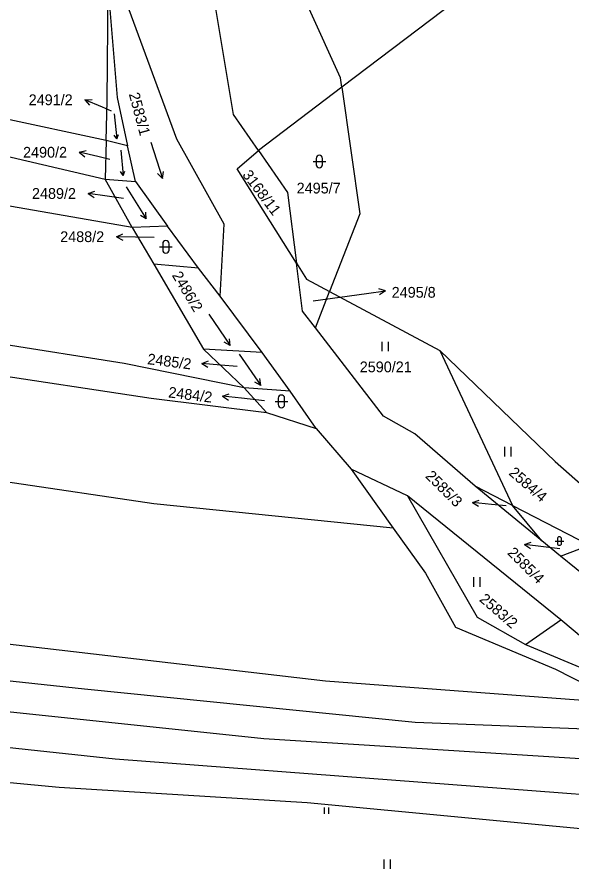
# Model space of a CAD drawing. Extents: x -755528 to -748832, y -1118122 to -1111095.
# Drawn here: x -754144.3 to -754056.6, y -1115320.1 to -1115185.5 of the extents above; entities that cross this region are included whole.
import ezdxf

# ---------------------------------------------------------------- set-up
doc = ezdxf.new("R2010")
doc.units = 0
for name, color, linetype in [('DZ_DO_PUPFL', 7, 'Continuous'), ('DZ_NAD_ZPF', 7, 'Continuous'), ('legenda barvy', 7, 'Continuous'), ('TZ_UMVŽST', 7, 'Continuous')]:
    doc.layers.add(name, color=color, linetype=linetype)

msp = doc.modelspace()

# ---------------------------------------------------------------- linework, layer by layer
at = {"layer": 'DZ_NAD_ZPF'}
for p, q in [((-754092.93, -1115196.59), (-754106.11, -1115206.6)), ((-754130.19, -1115205.02), (-754130.35, -1115211.11)), ((-754126.81, -1115205.82), (-754130.19, -1115205.02)), ((-754125.57, -1115211.46), (-754126.81, -1115205.82)), ((-754126.07, -1115218.74), (-754130.35, -1115211.11)), ((-754130.35, -1115211.11), (-754125.57, -1115211.46)), ((-754125.57, -1115211.46), (-754120.51, -1115218.52)), ((-754120.51, -1115218.52), (-754126.07, -1115218.74)), ((-754115.59, -1115225.17), (-754120.51, -1115218.52)), ((-754126.07, -1115218.74), (-754122.65, -1115224.53)), ((-754115.59, -1115225.17), (-754122.65, -1115224.53)), ((-754122.65, -1115224.53), (-754114.79, -1115237.99)), ((-754112.2, -1115229.62), (-754115.59, -1115225.17)), ((-754097.09, -1115234.58), (-754094.87, -1115228.87)), ((-754094.87, -1115228.87), (-754077.45, -1115238.2)), ((-754105.51, -1115238.5), (-754112.2, -1115229.62)), ((-754105.51, -1115238.5), (-754114.79, -1115237.99)), ((-754114.79, -1115237.99), (-754108.38, -1115244.07)), ((-754101.09, -1115244.61), (-754105.51, -1115238.5)), ((-754077.45, -1115238.2), (-754065.96, -1115262.66)), ((-754101.09, -1115244.61), (-754108.38, -1115244.07)), ((-754108.38, -1115244.07), (-754104.84, -1115247.96)), ((-754096.98, -1115250.48), (-754101.09, -1115244.61)), ((-754104.84, -1115247.96), (-754096.98, -1115250.48)), ((-754096.98, -1115250.48), (-754091.44, -1115256.94)), ((-754082.55, -1115261.16), (-754091.44, -1115256.94)), ((-754091.44, -1115256.94), (-754084.81, -1115266.24)), ((-754061.31, -1115268.25), (-754071.85, -1115259.61)), ((-754065.96, -1115262.66), (-754071.85, -1115259.61)), ((-754058.31, -1115280.75), (-754082.55, -1115261.16)), ((-754061.31, -1115268.25), (-754065.96, -1115262.66)), ((-754065.96, -1115262.66), (-754053.76, -1115268.96)), ((-754058.35, -1115270.68), (-754061.31, -1115268.25)), ((-754058.35, -1115270.68), (-754053.76, -1115268.96)), ((-754050.31, -1115277.26), (-754058.35, -1115270.68)), ((-754063.88, -1115284.65), (-754058.31, -1115280.75)), ((-754063.88, -1115284.65), (-754039.28, -1115294.95))]:
    msp.add_line(p, q, dxfattribs=at)
for points in [[(-754043.54, -1115159.12), (-754068.92, -1115178.36), (-754092.93, -1115196.59)], [(-754092.93, -1115196.59), (-754093.14, -1115195.09), (-754103.07, -1115173.25), (-754106.12, -1115169.01)], [(-754112.2, -1115229.62), (-754111.53, -1115218.24), (-754119.03, -1115204.8), (-754129.68, -1115175.85)], [(-754106.11, -1115206.6), (-754110.05, -1115200.91), (-754113.34, -1115181.22), (-754115.49, -1115176.96)], [(-754130.19, -1115205.02), (-754130.03, -1115198.71), (-754129.88, -1115181.09)], [(-754129.88, -1115181.09), (-754128.47, -1115198.21), (-754126.81, -1115205.82)], [(-754130.19, -1115205.02), (-754146.91, -1115201.42), (-754184.82, -1115195.45), (-754214.8, -1115191.74), (-754254.67, -1115186)], [(-754257.31, -1115192.08), (-754185.38, -1115201.37), (-754145.22, -1115207.61), (-754130.35, -1115211.11)], [(-754092.93, -1115196.59), (-754090.1, -1115216.6), (-754094.87, -1115228.87)], [(-754126.07, -1115218.74), (-754179.17, -1115209.53), (-754260.27, -1115198.91)], [(-754100.12, -1115224.4), (-754109.51, -1115209.5), (-754106.11, -1115206.6)], [(-754106.11, -1115206.6), (-754101.53, -1115213.21), (-754100.12, -1115224.4)], [(-754108.38, -1115244.07), (-754127.34, -1115240.21), (-754167.34, -1115233.89), (-754230.39, -1115225.67), (-754267.8, -1115221)], [(-754100.12, -1115224.4), (-754098.55, -1115226.9), (-754094.87, -1115228.87)], [(-754097.09, -1115234.58), (-754099.17, -1115231.98), (-754100.12, -1115224.4)], [(-754269.26, -1115225.42), (-754177.42, -1115237.52), (-754123.1, -1115245.7), (-754104.84, -1115247.96)], [(-754071.85, -1115259.61), (-754081.38, -1115251.34), (-754086.34, -1115248.57), (-754097.09, -1115234.58)], [(-754077.45, -1115238.2), (-754059.22, -1115255.7), (-754051.28, -1115262.72)], [(-754084.81, -1115266.24), (-754122.67, -1115262.43), (-754169.64, -1115255.43), (-754188.29, -1115252.17), (-754275.83, -1115241.84)], [(-754082.55, -1115261.16), (-754071.57, -1115280.31), (-754063.88, -1115284.65)], [(-754048.51, -1115293.96), (-754095.53, -1115290.42), (-754196.54, -1115278.7), (-754285.97, -1115265.95)], [(-754084.81, -1115266.24), (-754079.73, -1115273.35), (-754074.98, -1115281.88), (-754059.14, -1115288.54), (-754048.51, -1115293.96)], [(-754038.27, -1115298.64), (-754081.34, -1115296.95), (-754133.64, -1115291.7), (-754193.47, -1115285.24), (-754244.62, -1115279.05), (-754289.06, -1115272.27)], [(-754027.71, -1115304.46), (-754105.26, -1115299.53), (-754209.94, -1115288.54), (-754292.27, -1115278.55)], [(-754036.82, -1115290.15), (-754053.12, -1115285.12), (-754058.31, -1115280.75)], [(-754017.52, -1115310.43), (-754031.7, -1115310.11), (-754128.79, -1115302.73), (-754229.97, -1115291.92), (-754295.19, -1115285.27)], [(-754005.81, -1115318.43), (-754098.4, -1115309.64), (-754137.62, -1115307.23), (-754221.78, -1115299.27), (-754297.26, -1115291.28)]]:
    msp.add_lwpolyline(points, dxfattribs=at)
at = {"layer": 'legenda barvy'}
for p, q in [((-754133.552, -1115198.567), (-754132.435, -1115198.498)), ((-754130.79, -1115199.74), (-754133.552, -1115198.567)), ((-754133.552, -1115198.567), (-754132.826, -1115199.42)), ((-754129.37, -1115200.34), (-754130.79, -1115199.74)), ((-754134.444, -1115206.865), (-754133.356, -1115206.602)), ((-754131.52, -1115207.54), (-754134.444, -1115206.865)), ((-754134.444, -1115206.865), (-754133.581, -1115207.578)), ((-754129.61, -1115207.99), (-754131.52, -1115207.54)), ((-754133.032, -1115213.372), (-754131.97, -1115213.016)), ((-754130.06, -1115213.79), (-754133.032, -1115213.372)), ((-754133.032, -1115213.372), (-754132.11, -1115214.008)), ((-754127.45, -1115214.15), (-754130.06, -1115213.79)), ((-754128.571, -1115220.218), (-754127.56, -1115219.734)), ((-754125.57, -1115220.27), (-754128.571, -1115220.218)), ((-754128.571, -1115220.218), (-754127.578, -1115220.736)), ((-754122.59, -1115220.34), (-754125.57, -1115220.27)), ((-754097.48, -1115230.31), (-754089.02, -1115229.19)), ((-754089.02, -1115229.19), (-754086.048, -1115228.772)), ((-754086.048, -1115228.772), (-754087.11, -1115228.416)), ((-754086.048, -1115228.772), (-754086.97, -1115229.408)), ((-754115.07, -1115240.218), (-754114.028, -1115239.807)), ((-754112.08, -1115240.48), (-754115.07, -1115240.218)), ((-754115.07, -1115240.218), (-754114.116, -1115240.805)), ((-754109.5, -1115240.71), (-754112.08, -1115240.48)), ((-754111.785, -1115245.416), (-754110.736, -1115245.023)), ((-754108.8, -1115245.73), (-754111.785, -1115245.416)), ((-754111.785, -1115245.416), (-754110.841, -1115246.019)), ((-754105.18, -1115246.11), (-754108.8, -1115245.73)), ((-754072.265, -1115262.196), (-754071.216, -1115261.803)), ((-754069.28, -1115262.51), (-754072.265, -1115262.196)), ((-754072.265, -1115262.196), (-754071.321, -1115262.799)), ((-754066.96, -1115262.75), (-754069.28, -1115262.51)), ((-754064.049, -1115268.824), (-754062.994, -1115268.449)), ((-754061.07, -1115269.19), (-754064.049, -1115268.824)), ((-754064.049, -1115268.824), (-754063.116, -1115269.443)), ((-754058.47, -1115269.52), (-754061.07, -1115269.19))]:
    msp.add_line(p, q, dxfattribs=at)
at = {"layer": 'TZ_UMVŽST'}
for p, q in [((-754128.935, -1115200.763), (-754128.514, -1115204.761)), ((-754128.514, -1115204.761), (-754128.917, -1115204.145)), ((-754128.514, -1115204.761), (-754128.249, -1115204.075)), ((-754127.88, -1115206.53), (-754127.53, -1115210.534)), ((-754123.16, -1115205.276), (-754121.306, -1115210.982)), ((-754096.991, -1115207.821), (-754096.991, -1115208.822)), ((-754095.989, -1115208.822), (-754095.989, -1115207.821)), ((-754097.491, -1115208.321), (-754095.489, -1115208.321)), ((-754127.53, -1115210.534), (-754127.921, -1115209.911)), ((-754127.53, -1115210.534), (-754127.252, -1115209.853)), ((-754121.306, -1115210.982), (-754122.085, -1115210.208)), ((-754121.306, -1115210.982), (-754121.131, -1115209.898)), ((-754127.028, -1115212.305), (-754123.848, -1115217.393)), ((-754123.848, -1115217.393), (-754124.791, -1115216.83)), ((-754123.848, -1115217.393), (-754123.941, -1115216.299)), ((-754121.261, -1115221.311), (-754121.261, -1115222.312)), ((-754120.259, -1115222.312), (-754120.259, -1115221.311)), ((-754121.761, -1115221.811), (-754119.759, -1115221.811)), ((-754113.945, -1115232.432), (-754110.59, -1115237.406)), ((-754110.59, -1115237.406), (-754111.552, -1115236.876)), ((-754110.59, -1115237.406), (-754110.721, -1115236.316)), ((-754086.561, -1115238.29), (-754086.561, -1115236.79)), ((-754085.56, -1115238.29), (-754085.56, -1115236.79)), ((-754109.178, -1115238.772), (-754105.736, -1115243.686)), ((-754105.736, -1115243.686), (-754105.886, -1115242.598)), ((-754105.736, -1115243.686), (-754106.708, -1115243.174)), ((-754103.491, -1115246.221), (-754101.489, -1115246.221)), ((-754102.991, -1115245.721), (-754102.991, -1115246.722)), ((-754101.989, -1115246.722), (-754101.989, -1115245.721)), ((-754067.151, -1115254.92), (-754067.151, -1115253.42)), ((-754066.15, -1115254.92), (-754066.15, -1115253.42)), ((-754059.201, -1115268.291), (-754057.859, -1115268.291)), ((-754058.865, -1115267.955), (-754058.865, -1115268.626)), ((-754058.195, -1115268.626), (-754058.195, -1115267.955)), ((-754072.081, -1115275.52), (-754072.081, -1115274.02)), ((-754071.08, -1115275.52), (-754071.08, -1115274.02)), ((-754095.672, -1115311.37), (-754095.672, -1115310.365)), ((-754095.002, -1115311.37), (-754095.002, -1115310.365)), ((-754086.261, -1115320.1), (-754086.261, -1115318.6)), ((-754085.26, -1115320.1), (-754085.26, -1115318.6))]:
    msp.add_line(p, q, dxfattribs=at)
for centre, radius, start, end in [((-754096.49, -1115207.8209), 0.5, 0, 180), ((-754096.49, -1115208.8209), 0.5, 180, 359.987886), ((-754120.76, -1115221.3109), 0.5, 0, 180), ((-754120.76, -1115222.3109), 0.5, 180, 359.987886), ((-754102.49, -1115245.7209), 0.5, 0, 180), ((-754102.49, -1115246.7209), 0.5, 180, 359.987886), ((-754058.53, -1115267.9556), 0.335, 0, 180), ((-754058.53, -1115268.6256), 0.335, 180, 359.987886)]:
    msp.add_arc(centre, radius, start, end, dxfattribs=at)

# ---------------------------------------------------------------- texts
at = {"layer": 'DZ_DO_PUPFL'}
for s, p in [('2491/2', (-754142.445, -1115199.42)), ('2490/2', (-754143.335, -1115207.71)), ('2495/7', (-754100.08, -1115213.37)), ('2489/2', (-754141.925, -1115214.22)), ('2488/2', (-754137.465, -1115221.05)), ('2495/8', (-754085.057, -1115229.84)), ('2590/21', (-754090.106, -1115241.62))]:
    msp.add_text(s, height=1.7, dxfattribs=at).set_placement(p)
for s, rotation, p in [('2583/1', 285, (-754126.631, -1115197.659)), ('3168/11', 307, (-754108.755, -1115210.44)), ('2486/2', 301, (-754119.848, -1115226.297)), ('2485/2', 353, (-754123.75, -1115240.331)), ('2484/2', 353, (-754120.441, -1115245.582)), ('2585/3', 315, (-754079.833, -1115258.138)), ('2584/4', 319, (-754066.667, -1115257.701)), ('2585/4', 315, (-754066.883, -1115270.268)), ('2583/2', 319, (-754071.317, -1115277.671))]:
    msp.add_text(s, height=1.7, rotation=rotation, dxfattribs=at).set_placement(p)

doc.saveas('drawing.dxf')
